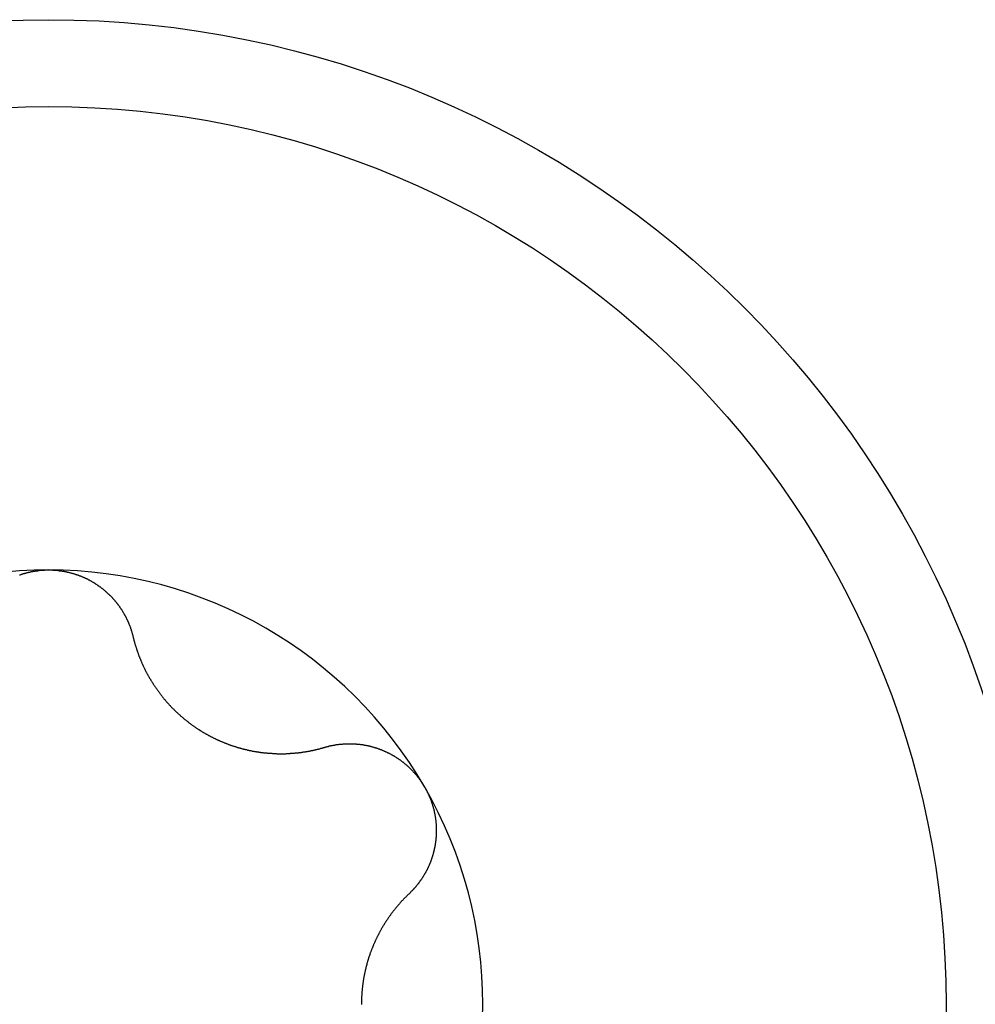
# Model space of a CAD drawing. Extents: x 1107 to 4046, y 937 to 3355.
# Tile 740 of 861: x 2281.83 to 2286.78, y 3319.32 to 3324.42. Entities that reach past the tile are written whole.
import ezdxf

# ---------------------------------------------------------------- set-up
doc = ezdxf.new("R2010")
doc.units = 0
doc.layers.add('KF_VIDA_L___C_BOTTOM', color=7, linetype='CONTINUOUS')

# ---------------------------------------------------------------- blocks, each defined once
blk = doc.blocks.new('KF_VIDA_L___C_BOTTOM')
at = {"layer": 'KF_VIDA_L___C_BOTTOM'}
for points in [[(94.8488, 446.524, 0), (94.8512, 446.525, 0), (94.8535, 446.525, 0), (94.8558, 446.526, 0), (94.8582, 446.527, 0), (94.8605, 446.528, 0), (94.8629, 446.528, 0), (94.8652, 446.529, 0), (94.8676, 446.53, 0), (94.8699, 446.531, 0), (94.8723, 446.531, 0), (94.8747, 446.532, 0), (94.877, 446.533, 0), (94.8794, 446.533, 0), (94.8818, 446.534, 0), (94.8842, 446.535, 0), (94.8865, 446.535, 0), (94.8889, 446.536, 0), (94.8913, 446.537, 0), (94.8937, 446.537, 0), (94.8961, 446.538, 0), (94.8985, 446.538, 0), (94.9009, 446.539, 0), (94.9033, 446.539, 0), (94.9057, 446.54, 0), (94.9081, 446.54, 0), (94.9105, 446.541, 0), (94.9129, 446.541, 0), (94.9153, 446.542, 0), (94.9178, 446.542, 0), (94.9202, 446.543, 0), (94.9226, 446.543, 0), (94.925, 446.544, 0), (94.9274, 446.544, 0), (94.9298, 446.544, 0), (94.9323, 446.545, 0), (94.9347, 446.545, 0), (94.9371, 446.545, 0), (94.9395, 446.546, 0), (94.942, 446.546, 0), (94.9444, 446.546, 0), (94.9468, 446.547, 0), (94.9492, 446.547, 0), (94.9517, 446.547, 0), (94.9541, 446.548, 0), (94.9565, 446.548, 0), (94.9589, 446.548, 0), (94.9614, 446.548, 0), (94.9638, 446.548, 0), (94.9662, 446.549, 0), (94.9686, 446.549, 0), (94.971, 446.549, 0), (94.9735, 446.549, 0), (94.9759, 446.549, 0), (94.9783, 446.549, 0), (94.9807, 446.55, 0), (94.9831, 446.55, 0), (94.9855, 446.55, 0), (94.988, 446.55, 0), (94.9904, 446.55, 0), (94.9928, 446.55, 0), (94.9952, 446.55, 0), (94.9976, 446.55, 0), (95, 446.55, 0)], [(95, 446.55, 0), (95.0024, 446.55, 0), (95.0048, 446.55, 0), (95.0072, 446.55, 0), (95.0096, 446.55, 0), (95.012, 446.55, 0), (95.0145, 446.55, 0), (95.0169, 446.55, 0), (95.0193, 446.55, 0), (95.0217, 446.549, 0), (95.0241, 446.549, 0), (95.0265, 446.549, 0), (95.029, 446.549, 0), (95.0314, 446.549, 0), (95.0338, 446.549, 0), (95.0362, 446.548, 0), (95.0386, 446.548, 0), (95.0411, 446.548, 0), (95.0435, 446.548, 0), (95.0459, 446.548, 0), (95.0483, 446.547, 0), (95.0508, 446.547, 0), (95.0532, 446.547, 0), (95.0556, 446.546, 0), (95.058, 446.546, 0), (95.0605, 446.546, 0), (95.0629, 446.545, 0), (95.0653, 446.545, 0), (95.0677, 446.545, 0), (95.0702, 446.544, 0), (95.0726, 446.544, 0), (95.075, 446.544, 0), (95.0774, 446.543, 0), (95.0798, 446.543, 0), (95.0822, 446.542, 0), (95.0847, 446.542, 0), (95.0871, 446.541, 0), (95.0895, 446.541, 0), (95.0919, 446.54, 0), (95.0943, 446.54, 0), (95.0967, 446.539, 0), (95.0991, 446.539, 0), (95.1015, 446.538, 0), (95.1039, 446.538, 0), (95.1063, 446.537, 0), (95.1087, 446.537, 0), (95.1111, 446.536, 0), (95.1135, 446.535, 0), (95.1158, 446.535, 0), (95.1182, 446.534, 0), (95.1206, 446.533, 0), (95.123, 446.533, 0), (95.1253, 446.532, 0), (95.1277, 446.531, 0), (95.1301, 446.531, 0), (95.1324, 446.53, 0), (95.1348, 446.529, 0), (95.1371, 446.528, 0), (95.1395, 446.528, 0), (95.1418, 446.527, 0), (95.1442, 446.526, 0), (95.1465, 446.525, 0), (95.1488, 446.525, 0), (95.1512, 446.524, 0), (95.1535, 446.523, 0), (95.1558, 446.522, 0), (95.1581, 446.521, 0), (95.1604, 446.52, 0), (95.1627, 446.519, 0), (95.165, 446.519, 0), (95.1673, 446.518, 0), (95.1696, 446.517, 0), (95.1719, 446.516, 0), (95.1742, 446.515, 0), (95.1764, 446.514, 0), (95.1787, 446.513, 0), (95.1809, 446.512, 0), (95.1832, 446.511, 0), (95.1854, 446.51, 0), (95.1877, 446.509, 0), (95.1899, 446.508, 0), (95.1921, 446.507, 0), (95.1944, 446.506, 0), (95.1966, 446.505, 0), (95.1988, 446.504, 0), (95.201, 446.503, 0), (95.2032, 446.502, 0), (95.2053, 446.5, 0), (95.2075, 446.499, 0), (95.2097, 446.498, 0), (95.2118, 446.497, 0), (95.214, 446.496, 0), (95.2161, 446.495, 0), (95.2183, 446.493, 0), (95.2204, 446.492, 0), (95.2225, 446.491, 0), (95.2247, 446.49, 0), (95.2268, 446.489, 0), (95.2289, 446.487, 0), (95.231, 446.486, 0), (95.233, 446.485, 0), (95.2351, 446.484, 0), (95.2372, 446.482, 0), (95.2392, 446.481, 0), (95.2413, 446.48, 0), (95.2433, 446.478, 0), (95.2454, 446.477, 0), (95.2474, 446.476, 0), (95.2494, 446.474, 0), (95.2514, 446.473, 0), (95.2534, 446.472, 0), (95.2554, 446.47, 0), (95.2574, 446.469, 0), (95.2594, 446.468, 0), (95.2613, 446.466, 0), (95.2633, 446.465, 0), (95.2652, 446.463, 0), (95.2672, 446.462, 0), (95.2691, 446.46, 0), (95.271, 446.459, 0), (95.273, 446.458, 0), (95.2749, 446.456, 0), (95.2767, 446.455, 0), (95.2786, 446.453, 0), (95.2805, 446.452, 0), (95.2824, 446.45, 0), (95.2842, 446.449, 0), (95.2861, 446.447, 0), (95.2879, 446.446, 0), (95.2897, 446.444, 0), (95.2916, 446.443, 0), (95.2934, 446.441, 0), (95.2952, 446.439, 0), (95.297, 446.438, 0), (95.2987, 446.436, 0), (95.3005, 446.435, 0), (95.3023, 446.433, 0), (95.304, 446.432, 0), (95.3057, 446.43, 0), (95.3075, 446.428, 0), (95.3092, 446.427, 0), (95.3109, 446.425, 0), (95.3126, 446.424, 0), (95.3143, 446.422, 0), (95.3159, 446.42, 0), (95.3176, 446.419, 0), (95.3193, 446.417, 0), (95.3209, 446.415, 0), (95.3225, 446.414, 0), (95.3242, 446.412, 0), (95.3258, 446.41, 0), (95.3274, 446.409, 0), (95.329, 446.407, 0), (95.3305, 446.405, 0), (95.3321, 446.404, 0), (95.3336, 446.402, 0), (95.3352, 446.4, 0), (95.3367, 446.398, 0), (95.3382, 446.397, 0), (95.3397, 446.395, 0), (95.3412, 446.393, 0), (95.3427, 446.392, 0), (95.3442, 446.39, 0), (95.3457, 446.388, 0), (95.3471, 446.386, 0), (95.3486, 446.385, 0), (95.35, 446.383, 0), (95.3514, 446.381, 0), (95.3528, 446.379, 0), (95.3542, 446.378, 0), (95.3556, 446.376, 0), (95.3569, 446.374, 0), (95.3583, 446.372, 0), (95.3596, 446.37, 0), (95.361, 446.369, 0), (95.3623, 446.367, 0), (95.3636, 446.365, 0), (95.365, 446.363, 0), (95.3663, 446.361, 0), (95.3676, 446.36, 0), (95.3689, 446.358, 0), (95.3701, 446.356, 0), (95.3714, 446.354, 0), (95.3727, 446.352, 0), (95.3739, 446.35, 0), (95.3752, 446.348, 0), (95.3764, 446.347, 0), (95.3776, 446.345, 0), (95.3789, 446.343, 0), (95.3801, 446.341, 0), (95.3813, 446.339, 0), (95.3825, 446.337, 0), (95.3836, 446.335, 0), (95.3848, 446.333, 0), (95.386, 446.331, 0), (95.3871, 446.329, 0), (95.3883, 446.327, 0), (95.3894, 446.325, 0), (95.3905, 446.323, 0), (95.3916, 446.321, 0), (95.3927, 446.319, 0), (95.3938, 446.318, 0), (95.3949, 446.316, 0), (95.396, 446.314, 0), (95.3971, 446.312, 0), (95.3981, 446.31, 0), (95.3992, 446.308, 0), (95.4002, 446.306, 0), (95.4013, 446.303, 0), (95.4023, 446.301, 0), (95.4033, 446.299, 0), (95.4043, 446.297, 0), (95.4053, 446.295, 0), (95.4062, 446.293, 0), (95.4072, 446.291, 0), (95.4082, 446.289, 0), (95.4091, 446.287, 0), (95.4101, 446.285, 0), (95.411, 446.283, 0), (95.4119, 446.281, 0), (95.4128, 446.279, 0), (95.4137, 446.277, 0), (95.4146, 446.275, 0), (95.4155, 446.273, 0), (95.4163, 446.271, 0), (95.4172, 446.268, 0), (95.4181, 446.266, 0), (95.4189, 446.264, 0), (95.4197, 446.262, 0), (95.4205, 446.26, 0), (95.4213, 446.258, 0), (95.4221, 446.256, 0), (95.4229, 446.254, 0), (95.4237, 446.251, 0), (95.4244, 446.249, 0), (95.4252, 446.247, 0), (95.4259, 446.245, 0), (95.4267, 446.243, 0), (95.4274, 446.241, 0), (95.4281, 446.239, 0), (95.4288, 446.236, 0), (95.4295, 446.234, 0), (95.4301, 446.232, 0), (95.4308, 446.23, 0), (95.4314, 446.228, 0), (95.4321, 446.226, 0), (95.4327, 446.223, 0), (95.4333, 446.221, 0), (95.4339, 446.219, 0), (95.4345, 446.217, 0), (95.4351, 446.215, 0), (95.4357, 446.213, 0), (95.4362, 446.21, 0), (95.4368, 446.208, 0), (95.4373, 446.206, 0), (95.4379, 446.204, 0)], [(95.4379, 446.204, 0), (95.4385, 446.201, 0), (95.4391, 446.198, 0), (95.4398, 446.196, 0), (95.4405, 446.193, 0), (95.4411, 446.19, 0), (95.4418, 446.188, 0), (95.4425, 446.185, 0), (95.4432, 446.183, 0), (95.4439, 446.18, 0), (95.4447, 446.177, 0), (95.4454, 446.175, 0), (95.4461, 446.172, 0), (95.4469, 446.169, 0), (95.4477, 446.167, 0), (95.4484, 446.164, 0), (95.4492, 446.161, 0), (95.45, 446.159, 0), (95.4508, 446.156, 0), (95.4516, 446.154, 0), (95.4524, 446.151, 0), (95.4532, 446.148, 0), (95.4541, 446.146, 0), (95.4549, 446.143, 0), (95.4557, 446.14, 0), (95.4566, 446.138, 0), (95.4575, 446.135, 0), (95.4583, 446.133, 0), (95.4592, 446.13, 0), (95.4601, 446.128, 0), (95.461, 446.125, 0), (95.4619, 446.122, 0), (95.4628, 446.12, 0), (95.4638, 446.117, 0), (95.4647, 446.115, 0), (95.4656, 446.112, 0), (95.4666, 446.11, 0), (95.4675, 446.107, 0), (95.4685, 446.104, 0), (95.4695, 446.102, 0), (95.4705, 446.099, 0), (95.4714, 446.097, 0), (95.4724, 446.094, 0), (95.4735, 446.092, 0), (95.4745, 446.089, 0), (95.4755, 446.087, 0), (95.4765, 446.084, 0), (95.4776, 446.082, 0), (95.4786, 446.079, 0), (95.4797, 446.077, 0), (95.4807, 446.074, 0), (95.4818, 446.072, 0), (95.4829, 446.069, 0), (95.4839, 446.067, 0), (95.485, 446.064, 0), (95.4861, 446.062, 0), (95.4872, 446.06, 0), (95.4884, 446.057, 0), (95.4895, 446.055, 0), (95.4906, 446.052, 0), (95.4917, 446.05, 0), (95.4929, 446.047, 0), (95.494, 446.045, 0), (95.4952, 446.043, 0), (95.4964, 446.04, 0), (95.4975, 446.038, 0), (95.4987, 446.035, 0), (95.4999, 446.033, 0), (95.5011, 446.031, 0), (95.5023, 446.028, 0), (95.5035, 446.026, 0), (95.5048, 446.023, 0), (95.506, 446.021, 0), (95.5073, 446.019, 0), (95.5086, 446.016, 0), (95.5098, 446.014, 0), (95.5111, 446.011, 0), (95.5124, 446.009, 0), (95.5138, 446.007, 0), (95.5151, 446.004, 0), (95.5164, 446.002, 0), (95.5178, 445.999, 0), (95.5192, 445.997, 0), (95.5205, 445.995, 0), (95.5219, 445.992, 0), (95.5233, 445.99, 0), (95.5247, 445.987, 0), (95.5262, 445.985, 0), (95.5276, 445.983, 0), (95.529, 445.98, 0), (95.5305, 445.978, 0), (95.532, 445.975, 0), (95.5334, 445.973, 0), (95.5349, 445.971, 0), (95.5364, 445.968, 0), (95.5379, 445.966, 0), (95.5395, 445.963, 0), (95.541, 445.961, 0), (95.5426, 445.959, 0), (95.5441, 445.956, 0), (95.5457, 445.954, 0), (95.5473, 445.951, 0), (95.5488, 445.949, 0), (95.5504, 445.947, 0), (95.5521, 445.944, 0), (95.5537, 445.942, 0), (95.5553, 445.939, 0), (95.557, 445.937, 0), (95.5586, 445.935, 0), (95.5603, 445.932, 0), (95.562, 445.93, 0), (95.5637, 445.928, 0), (95.5654, 445.925, 0), (95.5671, 445.923, 0), (95.5688, 445.92, 0), (95.5705, 445.918, 0), (95.5723, 445.916, 0), (95.574, 445.913, 0), (95.5758, 445.911, 0), (95.5775, 445.909, 0), (95.5793, 445.906, 0), (95.5811, 445.904, 0), (95.5829, 445.902, 0), (95.5847, 445.899, 0), (95.5866, 445.897, 0), (95.5884, 445.895, 0), (95.5903, 445.892, 0), (95.5921, 445.89, 0), (95.594, 445.888, 0), (95.5959, 445.885, 0), (95.5978, 445.883, 0), (95.5997, 445.881, 0), (95.6016, 445.879, 0), (95.6035, 445.876, 0), (95.6054, 445.874, 0), (95.6074, 445.872, 0), (95.6093, 445.869, 0), (95.6113, 445.867, 0), (95.6132, 445.865, 0), (95.6152, 445.863, 0), (95.6172, 445.86, 0), (95.6192, 445.858, 0), (95.6212, 445.856, 0), (95.6232, 445.854, 0), (95.6253, 445.852, 0), (95.6273, 445.849, 0), (95.6294, 445.847, 0), (95.6314, 445.845, 0), (95.6335, 445.843, 0), (95.6356, 445.841, 0), (95.6377, 445.838, 0), (95.6398, 445.836, 0), (95.6419, 445.834, 0), (95.644, 445.832, 0), (95.6461, 445.83, 0), (95.6483, 445.828, 0), (95.6504, 445.826, 0), (95.6526, 445.824, 0), (95.6547, 445.821, 0), (95.6569, 445.819, 0), (95.6591, 445.817, 0), (95.6613, 445.815, 0), (95.6635, 445.813, 0), (95.6657, 445.811, 0), (95.6679, 445.809, 0), (95.6701, 445.807, 0), (95.6724, 445.805, 0), (95.6746, 445.803, 0), (95.6768, 445.801, 0), (95.6791, 445.799, 0), (95.6814, 445.797, 0), (95.6836, 445.795, 0), (95.6859, 445.793, 0), (95.6882, 445.791, 0), (95.6905, 445.789, 0), (95.6928, 445.787, 0), (95.6951, 445.785, 0), (95.6974, 445.783, 0), (95.6997, 445.781, 0), (95.702, 445.779, 0), (95.7044, 445.777, 0), (95.7067, 445.775, 0), (95.709, 445.773, 0), (95.7114, 445.771, 0), (95.7137, 445.77, 0), (95.7161, 445.768, 0), (95.7185, 445.766, 0), (95.7208, 445.764, 0), (95.7232, 445.762, 0), (95.7256, 445.76, 0), (95.728, 445.758, 0), (95.7304, 445.757, 0), (95.7328, 445.755, 0), (95.7352, 445.753, 0), (95.7376, 445.751, 0), (95.74, 445.749, 0), (95.7424, 445.748, 0), (95.7448, 445.746, 0), (95.7473, 445.744, 0), (95.7497, 445.743, 0), (95.7521, 445.741, 0), (95.7546, 445.739, 0), (95.757, 445.737, 0), (95.7595, 445.736, 0), (95.7619, 445.734, 0), (95.7644, 445.732, 0), (95.7668, 445.731, 0), (95.7693, 445.729, 0), (95.7718, 445.727, 0), (95.7742, 445.726, 0), (95.7767, 445.724, 0), (95.7792, 445.723, 0), (95.7817, 445.721, 0), (95.7841, 445.719, 0), (95.7866, 445.718, 0), (95.7891, 445.716, 0), (95.7916, 445.715, 0), (95.7941, 445.713, 0), (95.7966, 445.712, 0), (95.7991, 445.71, 0), (95.8016, 445.709, 0), (95.8041, 445.707, 0), (95.8066, 445.706, 0), (95.8091, 445.704, 0), (95.8116, 445.703, 0), (95.8141, 445.701, 0), (95.8166, 445.7, 0), (95.8192, 445.699, 0), (95.8217, 445.697, 0), (95.8243, 445.696, 0), (95.8268, 445.694, 0), (95.8294, 445.693, 0), (95.832, 445.692, 0), (95.8346, 445.69, 0), (95.8372, 445.689, 0), (95.8398, 445.687, 0), (95.8424, 445.686, 0), (95.845, 445.685, 0), (95.8477, 445.683, 0), (95.8503, 445.682, 0), (95.8529, 445.681, 0), (95.8556, 445.679, 0), (95.8583, 445.678, 0), (95.8609, 445.677, 0), (95.8636, 445.676, 0), (95.8663, 445.674, 0), (95.869, 445.673, 0), (95.8717, 445.672, 0), (95.8744, 445.671, 0), (95.8771, 445.669, 0), (95.8798, 445.668, 0), (95.8826, 445.667, 0), (95.8853, 445.666, 0), (95.888, 445.664, 0), (95.8908, 445.663, 0), (95.8935, 445.662, 0), (95.8963, 445.661, 0), (95.8991, 445.66, 0), (95.9018, 445.659, 0), (95.9046, 445.657, 0), (95.9074, 445.656, 0), (95.9102, 445.655, 0), (95.913, 445.654, 0), (95.9158, 445.653, 0), (95.9186, 445.652, 0), (95.9214, 445.651, 0), (95.9242, 445.65, 0), (95.9271, 445.649, 0), (95.9299, 445.647, 0), (95.9327, 445.646, 0), (95.9356, 445.645, 0), (95.9384, 445.644, 0), (95.9412, 445.643, 0), (95.9441, 445.642, 0), (95.9469, 445.641, 0), (95.9498, 445.64, 0), (95.9527, 445.639, 0), (95.9555, 445.638, 0), (95.9584, 445.637, 0), (95.9613, 445.637, 0), (95.9642, 445.636, 0), (95.967, 445.635, 0), (95.9699, 445.634, 0), (95.9728, 445.633, 0), (95.9757, 445.632, 0), (95.9786, 445.631, 0), (95.9815, 445.63, 0), (95.9844, 445.629, 0), (95.9873, 445.629, 0), (95.9902, 445.628, 0), (95.9931, 445.627, 0), (95.996, 445.626, 0), (95.9989, 445.625, 0), (96.0018, 445.625, 0), (96.0048, 445.624, 0), (96.0077, 445.623, 0), (96.0106, 445.622, 0), (96.0135, 445.621, 0), (96.0164, 445.621, 0), (96.0194, 445.62, 0), (96.0223, 445.619, 0), (96.0252, 445.619, 0), (96.0282, 445.618, 0), (96.0311, 445.617, 0), (96.034, 445.617, 0), (96.0369, 445.616, 0), (96.0399, 445.615, 0), (96.0428, 445.615, 0), (96.0457, 445.614, 0), (96.0487, 445.614, 0), (96.0516, 445.613, 0), (96.0546, 445.612, 0), (96.0575, 445.612, 0), (96.0604, 445.611, 0), (96.0634, 445.611, 0), (96.0663, 445.61, 0), (96.0692, 445.61, 0), (96.0722, 445.609, 0), (96.0751, 445.609, 0), (96.078, 445.608, 0), (96.081, 445.608, 0), (96.0839, 445.607, 0), (96.0868, 445.607, 0), (96.0897, 445.606, 0), (96.0927, 445.606, 0), (96.0956, 445.606, 0), (96.0985, 445.605, 0), (96.1014, 445.605, 0), (96.1044, 445.604, 0), (96.1073, 445.604, 0), (96.1102, 445.604, 0), (96.1131, 445.603, 0), (96.116, 445.603, 0), (96.1189, 445.603, 0), (96.1218, 445.602, 0), (96.1247, 445.602, 0), (96.1276, 445.602, 0), (96.1305, 445.602, 0), (96.1334, 445.601, 0), (96.1363, 445.601, 0), (96.1392, 445.601, 0), (96.1421, 445.601, 0), (96.145, 445.6, 0), (96.1479, 445.6, 0), (96.1507, 445.6, 0), (96.1536, 445.6, 0), (96.1565, 445.6, 0), (96.1594, 445.599, 0), (96.1622, 445.599, 0), (96.1651, 445.599, 0), (96.1679, 445.599, 0), (96.1708, 445.599, 0), (96.1736, 445.599, 0), (96.1765, 445.599, 0), (96.1793, 445.599, 0), (96.1821, 445.598, 0), (96.1849, 445.598, 0), (96.1878, 445.598, 0), (96.1906, 445.598, 0), (96.1934, 445.598, 0), (96.1962, 445.598, 0), (96.199, 445.598, 0), (96.2018, 445.598, 0), (96.2046, 445.598, 0), (96.2073, 445.598, 0), (96.2101, 445.598, 0), (96.2129, 445.598, 0), (96.2156, 445.598, 0), (96.2184, 445.598, 0), (96.2212, 445.598, 0), (96.2239, 445.598, 0), (96.2266, 445.598, 0), (96.2294, 445.598, 0), (96.2321, 445.599, 0), (96.2348, 445.599, 0), (96.2375, 445.599, 0), (96.2402, 445.599, 0), (96.2429, 445.599, 0), (96.2456, 445.599, 0), (96.2483, 445.599, 0), (96.2509, 445.599, 0), (96.2536, 445.6, 0), (96.2562, 445.6, 0), (96.2589, 445.6, 0), (96.2616, 445.6, 0), (96.2642, 445.6, 0), (96.2669, 445.601, 0), (96.2696, 445.601, 0), (96.2722, 445.601, 0), (96.2749, 445.601, 0), (96.2776, 445.602, 0), (96.2802, 445.602, 0), (96.2829, 445.602, 0), (96.2856, 445.602, 0), (96.2883, 445.603, 0), (96.2909, 445.603, 0), (96.2936, 445.603, 0), (96.2963, 445.603, 0), (96.299, 445.604, 0), (96.3016, 445.604, 0), (96.3043, 445.604, 0), (96.307, 445.605, 0), (96.3097, 445.605, 0), (96.3124, 445.606, 0), (96.3151, 445.606, 0), (96.3177, 445.606, 0), (96.3204, 445.607, 0), (96.3231, 445.607, 0), (96.3258, 445.608, 0), (96.3285, 445.608, 0), (96.3312, 445.608, 0), (96.3338, 445.609, 0), (96.3365, 445.609, 0), (96.3392, 445.61, 0), (96.3419, 445.61, 0), (96.3446, 445.611, 0), (96.3473, 445.611, 0), (96.3499, 445.612, 0), (96.3526, 445.612, 0), (96.3553, 445.613, 0), (96.358, 445.613, 0), (96.3607, 445.614, 0), (96.3633, 445.614, 0), (96.366, 445.615, 0), (96.3687, 445.615, 0), (96.3714, 445.616, 0), (96.3741, 445.617, 0), (96.3767, 445.617, 0), (96.3794, 445.618, 0), (96.3821, 445.618, 0), (96.3847, 445.619, 0), (96.3874, 445.62, 0), (96.3901, 445.62, 0), (96.3927, 445.621, 0), (96.3954, 445.622, 0), (96.3981, 445.622, 0), (96.4007, 445.623, 0), (96.4034, 445.624, 0), (96.406, 445.624, 0), (96.4087, 445.625, 0), (96.4113, 445.626, 0), (96.414, 445.627, 0), (96.4166, 445.627, 0), (96.4193, 445.628, 0), (96.4219, 445.629, 0), (96.4246, 445.63, 0), (96.4272, 445.63, 0), (96.4298, 445.631, 0)], [(96.4298, 445.631, 0), (96.432, 445.632, 0), (96.4342, 445.632, 0), (96.4363, 445.633, 0), (96.4385, 445.634, 0), (96.4407, 445.634, 0), (96.4429, 445.635, 0), (96.4451, 445.635, 0), (96.4472, 445.636, 0), (96.4494, 445.636, 0), (96.4516, 445.637, 0), (96.4538, 445.638, 0), (96.456, 445.638, 0), (96.4582, 445.639, 0), (96.4604, 445.639, 0), (96.4627, 445.64, 0), (96.4649, 445.64, 0), (96.4671, 445.641, 0), (96.4693, 445.641, 0), (96.4715, 445.641, 0), (96.4737, 445.642, 0), (96.476, 445.642, 0), (96.4782, 445.643, 0), (96.4804, 445.643, 0), (96.4827, 445.643, 0), (96.4849, 445.644, 0), (96.4871, 445.644, 0), (96.4894, 445.645, 0), (96.4916, 445.645, 0), (96.4939, 445.645, 0), (96.4961, 445.646, 0), (96.4983, 445.646, 0), (96.5006, 445.646, 0), (96.5028, 445.646, 0), (96.5051, 445.647, 0), (96.5073, 445.647, 0), (96.5096, 445.647, 0), (96.5119, 445.647, 0), (96.5141, 445.648, 0), (96.5164, 445.648, 0), (96.5186, 445.648, 0), (96.5209, 445.648, 0), (96.5231, 445.648, 0), (96.5254, 445.649, 0), (96.5277, 445.649, 0), (96.5299, 445.649, 0), (96.5322, 445.649, 0), (96.5344, 445.649, 0), (96.5367, 445.649, 0), (96.539, 445.649, 0), (96.5412, 445.65, 0), (96.5435, 445.65, 0), (96.5458, 445.65, 0), (96.548, 445.65, 0), (96.5503, 445.65, 0), (96.5525, 445.65, 0), (96.5548, 445.65, 0), (96.5571, 445.65, 0), (96.5593, 445.65, 0), (96.5616, 445.65, 0), (96.5639, 445.65, 0), (96.5661, 445.65, 0), (96.5684, 445.65, 0), (96.5706, 445.65, 0), (96.5729, 445.65, 0), (96.5751, 445.65, 0), (96.5774, 445.65, 0), (96.5797, 445.649, 0), (96.5819, 445.649, 0), (96.5842, 445.649, 0), (96.5864, 445.649, 0), (96.5887, 445.649, 0), (96.5909, 445.649, 0), (96.5931, 445.649, 0), (96.5954, 445.648, 0), (96.5976, 445.648, 0), (96.5999, 445.648, 0), (96.6021, 445.648, 0), (96.6043, 445.648, 0), (96.6066, 445.647, 0), (96.6088, 445.647, 0), (96.611, 445.647, 0), (96.6133, 445.647, 0), (96.6155, 445.646, 0), (96.6177, 445.646, 0), (96.6199, 445.646, 0), (96.6221, 445.646, 0), (96.6244, 445.645, 0), (96.6266, 445.645, 0), (96.6288, 445.645, 0), (96.631, 445.644, 0), (96.6333, 445.644, 0), (96.6355, 445.643, 0), (96.6377, 445.643, 0), (96.64, 445.643, 0), (96.6422, 445.642, 0), (96.6445, 445.642, 0), (96.6467, 445.641, 0), (96.649, 445.641, 0), (96.6512, 445.64, 0), (96.6535, 445.64, 0), (96.6557, 445.639, 0), (96.6579, 445.639, 0), (96.6602, 445.638, 0), (96.6625, 445.638, 0), (96.6647, 445.637, 0), (96.667, 445.637, 0), (96.6692, 445.636, 0), (96.6715, 445.636, 0), (96.6737, 445.635, 0), (96.676, 445.634, 0), (96.6782, 445.634, 0), (96.6805, 445.633, 0), (96.6827, 445.632, 0), (96.685, 445.632, 0), (96.6872, 445.631, 0), (96.6895, 445.63, 0), (96.6917, 445.63, 0), (96.694, 445.629, 0), (96.6962, 445.628, 0), (96.6985, 445.628, 0), (96.7007, 445.627, 0), (96.703, 445.626, 0), (96.7052, 445.625, 0), (96.7075, 445.625, 0), (96.7097, 445.624, 0), (96.712, 445.623, 0), (96.7142, 445.622, 0), (96.7164, 445.621, 0), (96.7187, 445.62, 0), (96.7209, 445.62, 0), (96.7231, 445.619, 0), (96.7254, 445.618, 0), (96.7276, 445.617, 0), (96.7298, 445.616, 0), (96.732, 445.615, 0), (96.7342, 445.614, 0), (96.7365, 445.613, 0), (96.7387, 445.612, 0), (96.7409, 445.611, 0), (96.7431, 445.61, 0), (96.7453, 445.609, 0), (96.7475, 445.608, 0), (96.7497, 445.607, 0), (96.7519, 445.606, 0), (96.754, 445.605, 0), (96.7562, 445.604, 0), (96.7584, 445.603, 0), (96.7606, 445.602, 0), (96.7627, 445.601, 0), (96.7649, 445.6, 0), (96.7671, 445.599, 0), (96.7692, 445.598, 0), (96.7714, 445.597, 0), (96.7735, 445.595, 0), (96.7757, 445.594, 0), (96.7778, 445.593, 0), (96.7799, 445.592, 0), (96.782, 445.591, 0), (96.7842, 445.589, 0), (96.7863, 445.588, 0), (96.7884, 445.587, 0), (96.7905, 445.586, 0), (96.7926, 445.585, 0), (96.7947, 445.583, 0), (96.7967, 445.582, 0), (96.7988, 445.581, 0), (96.8009, 445.579, 0), (96.8029, 445.578, 0), (96.805, 445.577, 0), (96.8071, 445.575, 0), (96.8091, 445.574, 0), (96.8111, 445.573, 0), (96.8132, 445.571, 0), (96.8152, 445.57, 0), (96.8172, 445.568, 0), (96.8192, 445.567, 0), (96.8212, 445.566, 0), (96.8232, 445.564, 0), (96.8252, 445.563, 0), (96.8271, 445.561, 0), (96.8291, 445.56, 0), (96.8311, 445.558, 0), (96.833, 445.557, 0), (96.835, 445.555, 0), (96.8369, 445.554, 0), (96.8388, 445.552, 0), (96.8408, 445.551, 0), (96.8427, 445.549, 0), (96.8446, 445.548, 0), (96.8465, 445.546, 0), (96.8484, 445.544, 0), (96.8502, 445.543, 0), (96.8521, 445.541, 0), (96.854, 445.54, 0), (96.8558, 445.538, 0), (96.8577, 445.536, 0), (96.8595, 445.535, 0), (96.8613, 445.533, 0), (96.8631, 445.531, 0), (96.8649, 445.53, 0), (96.8667, 445.528, 0), (96.8685, 445.526, 0), (96.8703, 445.525, 0), (96.8721, 445.523, 0), (96.8739, 445.521, 0), (96.8756, 445.519, 0), (96.8774, 445.518, 0), (96.8791, 445.516, 0), (96.8808, 445.514, 0), (96.8825, 445.512, 0), (96.8842, 445.511, 0), (96.8859, 445.509, 0), (96.8876, 445.507, 0), (96.8893, 445.505, 0), (96.891, 445.503, 0), (96.8926, 445.502, 0), (96.8943, 445.5, 0), (96.8959, 445.498, 0), (96.8975, 445.496, 0), (96.8991, 445.494, 0), (96.9007, 445.492, 0), (96.9023, 445.49, 0), (96.9039, 445.489, 0), (96.9055, 445.487, 0), (96.907, 445.485, 0), (96.9086, 445.483, 0), (96.9101, 445.481, 0), (96.9117, 445.479, 0), (96.9132, 445.477, 0), (96.9147, 445.475, 0), (96.9162, 445.473, 0), (96.9177, 445.471, 0), (96.9191, 445.469, 0), (96.9206, 445.467, 0), (96.9221, 445.466, 0), (96.9235, 445.464, 0), (96.9249, 445.462, 0), (96.9263, 445.46, 0), (96.9277, 445.458, 0), (96.9291, 445.456, 0), (96.9305, 445.454, 0), (96.9319, 445.452, 0), (96.9332, 445.45, 0), (96.9346, 445.448, 0), (96.9359, 445.446, 0), (96.9372, 445.444, 0), (96.9385, 445.441, 0), (96.9398, 445.439, 0), (96.9411, 445.437, 0), (96.9424, 445.435, 0), (96.9437, 445.433, 0), (96.9449, 445.431, 0), (96.9461, 445.429, 0), (96.9473, 445.427, 0), (96.9486, 445.425, 0)], [(96.9486, 445.425, 0), (96.9498, 445.423, 0), (96.9509, 445.421, 0), (96.9521, 445.419, 0), (96.9533, 445.417, 0), (96.9544, 445.414, 0), (96.9556, 445.412, 0), (96.9567, 445.41, 0), (96.9578, 445.408, 0), (96.9589, 445.406, 0), (96.96, 445.404, 0), (96.9611, 445.402, 0), (96.9622, 445.399, 0), (96.9633, 445.397, 0), (96.9643, 445.395, 0), (96.9654, 445.393, 0), (96.9664, 445.391, 0), (96.9674, 445.388, 0), (96.9684, 445.386, 0), (96.9694, 445.384, 0), (96.9704, 445.382, 0), (96.9714, 445.38, 0), (96.9723, 445.377, 0), (96.9733, 445.375, 0), (96.9742, 445.373, 0), (96.9752, 445.371, 0), (96.9761, 445.368, 0), (96.977, 445.366, 0), (96.9779, 445.364, 0), (96.9787, 445.361, 0), (96.9796, 445.359, 0), (96.9805, 445.357, 0), (96.9813, 445.355, 0), (96.9822, 445.352, 0), (96.983, 445.35, 0), (96.9838, 445.348, 0), (96.9846, 445.345, 0), (96.9854, 445.343, 0), (96.9861, 445.341, 0), (96.9869, 445.338, 0), (96.9877, 445.336, 0), (96.9884, 445.334, 0), (96.9891, 445.331, 0), (96.9898, 445.329, 0), (96.9905, 445.326, 0), (96.9912, 445.324, 0), (96.9919, 445.322, 0), (96.9925, 445.319, 0), (96.9932, 445.317, 0), (96.9938, 445.315, 0), (96.9945, 445.312, 0), (96.9951, 445.31, 0), (96.9957, 445.307, 0), (96.9963, 445.305, 0), (96.9968, 445.303, 0), (96.9974, 445.3, 0), (96.9979, 445.298, 0), (96.9985, 445.295, 0), (96.999, 445.293, 0), (96.9995, 445.291, 0), (97, 445.288, 0), (97.0005, 445.286, 0), (97.0009, 445.283, 0), (97.0014, 445.281, 0), (97.0018, 445.279, 0), (97.0023, 445.276, 0), (97.0027, 445.274, 0), (97.0031, 445.271, 0), (97.0035, 445.269, 0), (97.0039, 445.266, 0), (97.0042, 445.264, 0), (97.0046, 445.261, 0), (97.0049, 445.259, 0), (97.0052, 445.257, 0), (97.0055, 445.254, 0), (97.0058, 445.252, 0), (97.0061, 445.249, 0), (97.0064, 445.247, 0), (97.0066, 445.244, 0), (97.0069, 445.242, 0), (97.0071, 445.24, 0), (97.0073, 445.237, 0), (97.0075, 445.235, 0), (97.0077, 445.232, 0), (97.0079, 445.23, 0), (97.008, 445.227, 0), (97.0082, 445.225, 0), (97.0083, 445.222, 0), (97.0084, 445.22, 0), (97.0085, 445.217, 0), (97.0086, 445.215, 0), (97.0087, 445.213, 0), (97.0087, 445.21, 0), (97.0088, 445.208, 0), (97.0088, 445.205, 0), (97.0088, 445.203, 0), (97.0088, 445.2, 0), (97.0088, 445.198, 0), (97.0088, 445.196, 0), (97.0087, 445.193, 0), (97.0087, 445.191, 0), (97.0086, 445.188, 0), (97.0086, 445.186, 0), (97.0085, 445.183, 0), (97.0084, 445.181, 0), (97.0082, 445.178, 0), (97.0081, 445.176, 0), (97.008, 445.174, 0), (97.0078, 445.171, 0), (97.0077, 445.169, 0), (97.0075, 445.166, 0), (97.0073, 445.164, 0), (97.0071, 445.162, 0), (97.0069, 445.159, 0), (97.0066, 445.157, 0), (97.0064, 445.154, 0), (97.0061, 445.152, 0), (97.0059, 445.15, 0), (97.0056, 445.147, 0), (97.0053, 445.145, 0), (97.005, 445.142, 0), (97.0047, 445.14, 0), (97.0043, 445.138, 0), (97.004, 445.135, 0), (97.0036, 445.133, 0), (97.0033, 445.131, 0), (97.0029, 445.128, 0), (97.0025, 445.126, 0), (97.0021, 445.123, 0), (97.0017, 445.121, 0), (97.0013, 445.119, 0), (97.0008, 445.116, 0), (97.0004, 445.114, 0), (96.9999, 445.112, 0), (96.9995, 445.109, 0), (96.999, 445.107, 0), (96.9985, 445.105, 0), (96.998, 445.103, 0), (96.9975, 445.1, 0), (96.997, 445.098, 0), (96.9964, 445.096, 0), (96.9959, 445.093, 0), (96.9953, 445.091, 0), (96.9948, 445.089, 0), (96.9942, 445.087, 0), (96.9936, 445.084, 0), (96.993, 445.082, 0), (96.9924, 445.08, 0), (96.9917, 445.078, 0), (96.9911, 445.075, 0), (96.9905, 445.073, 0), (96.9898, 445.071, 0), (96.9892, 445.069, 0), (96.9885, 445.066, 0), (96.9878, 445.064, 0), (96.9871, 445.062, 0), (96.9864, 445.06, 0), (96.9857, 445.058, 0), (96.985, 445.055, 0), (96.9842, 445.053, 0), (96.9835, 445.051, 0), (96.9827, 445.049, 0), (96.982, 445.047, 0), (96.9812, 445.045, 0), (96.9804, 445.043, 0), (96.9796, 445.04, 0), (96.9788, 445.038, 0), (96.978, 445.036, 0), (96.9772, 445.034, 0), (96.9763, 445.032, 0), (96.9755, 445.03, 0), (96.9746, 445.028, 0), (96.9738, 445.026, 0), (96.9729, 445.024, 0), (96.972, 445.022, 0), (96.9711, 445.02, 0), (96.9702, 445.018, 0), (96.9693, 445.016, 0), (96.9684, 445.014, 0), (96.9674, 445.011, 0), (96.9665, 445.009, 0), (96.9655, 445.007, 0), (96.9646, 445.005, 0), (96.9636, 445.003, 0), (96.9626, 445.001, 0), (96.9616, 444.999, 0), (96.9606, 444.997, 0), (96.9595, 444.995, 0), (96.9585, 444.993, 0), (96.9575, 444.991, 0), (96.9564, 444.989, 0), (96.9553, 444.987, 0), (96.9543, 444.985, 0), (96.9532, 444.983, 0), (96.9521, 444.981, 0), (96.951, 444.979, 0), (96.9499, 444.977, 0), (96.9487, 444.975, 0), (96.9476, 444.974, 0), (96.9465, 444.972, 0), (96.9453, 444.97, 0), (96.9441, 444.968, 0), (96.943, 444.966, 0), (96.9418, 444.964, 0), (96.9406, 444.962, 0), (96.9394, 444.96, 0), (96.9382, 444.958, 0), (96.9369, 444.956, 0), (96.9357, 444.954, 0), (96.9345, 444.952, 0), (96.9332, 444.95, 0), (96.9319, 444.949, 0), (96.9307, 444.947, 0), (96.9294, 444.945, 0), (96.9281, 444.943, 0), (96.9268, 444.941, 0), (96.9255, 444.939, 0), (96.9242, 444.937, 0), (96.9228, 444.936, 0), (96.9215, 444.934, 0), (96.9202, 444.932, 0), (96.9188, 444.93, 0), (96.9174, 444.928, 0), (96.9161, 444.926, 0), (96.9147, 444.925, 0), (96.9133, 444.923, 0), (96.9119, 444.921, 0), (96.9105, 444.919, 0), (96.9091, 444.918, 0), (96.9077, 444.916, 0), (96.9062, 444.914, 0), (96.9048, 444.912, 0), (96.9033, 444.911, 0), (96.9019, 444.909, 0), (96.9004, 444.907, 0), (96.8989, 444.905, 0), (96.8974, 444.904, 0), (96.8959, 444.902, 0), (96.8944, 444.9, 0), (96.8929, 444.899, 0), (96.8914, 444.897, 0), (96.8899, 444.895, 0), (96.8884, 444.894, 0), (96.8868, 444.892, 0), (96.8853, 444.89, 0), (96.8837, 444.889, 0), (96.8821, 444.887, 0), (96.8806, 444.885, 0), (96.879, 444.884, 0), (96.8774, 444.882, 0), (96.8758, 444.881, 0), (96.8742, 444.879, 0), (96.8726, 444.877, 0), (96.871, 444.876, 0), (96.8693, 444.874, 0), (96.8677, 444.873, 0)], [(96.8677, 444.873, 0), (96.8657, 444.871, 0), (96.8637, 444.869, 0), (96.8617, 444.867, 0), (96.8598, 444.865, 0), (96.8578, 444.863, 0), (96.8558, 444.861, 0), (96.8539, 444.859, 0), (96.8519, 444.857, 0), (96.85, 444.855, 0), (96.8481, 444.854, 0), (96.8461, 444.852, 0), (96.8442, 444.85, 0), (96.8423, 444.848, 0), (96.8404, 444.846, 0), (96.8385, 444.844, 0), (96.8366, 444.842, 0), (96.8347, 444.84, 0), (96.8329, 444.838, 0), (96.831, 444.836, 0), (96.8291, 444.834, 0), (96.8273, 444.832, 0), (96.8254, 444.83, 0), (96.8236, 444.828, 0), (96.8218, 444.826, 0), (96.8199, 444.824, 0), (96.8181, 444.821, 0), (96.8163, 444.819, 0), (96.8145, 444.817, 0), (96.8127, 444.815, 0), (96.811, 444.813, 0), (96.8092, 444.811, 0), (96.8074, 444.809, 0), (96.8057, 444.807, 0), (96.8039, 444.805, 0), (96.8022, 444.803, 0), (96.8004, 444.801, 0), (96.7987, 444.799, 0), (96.797, 444.797, 0), (96.7953, 444.794, 0), (96.7936, 444.792, 0), (96.7919, 444.79, 0), (96.7902, 444.788, 0), (96.7885, 444.786, 0), (96.7868, 444.784, 0), (96.7852, 444.782, 0), (96.7835, 444.779, 0), (96.7819, 444.777, 0), (96.7803, 444.775, 0), (96.7786, 444.773, 0), (96.777, 444.771, 0), (96.7754, 444.769, 0), (96.7738, 444.767, 0), (96.7722, 444.764, 0), (96.7706, 444.762, 0), (96.769, 444.76, 0), (96.7675, 444.758, 0), (96.7659, 444.756, 0), (96.7644, 444.753, 0), (96.7628, 444.751, 0), (96.7613, 444.749, 0), (96.7598, 444.747, 0), (96.7583, 444.745, 0), (96.7568, 444.742, 0), (96.7553, 444.74, 0), (96.7538, 444.738, 0), (96.7523, 444.736, 0), (96.7508, 444.734, 0), (96.7494, 444.731, 0), (96.7479, 444.729, 0), (96.7464, 444.727, 0), (96.745, 444.725, 0), (96.7435, 444.722, 0), (96.7421, 444.72, 0), (96.7406, 444.718, 0), (96.7392, 444.715, 0), (96.7378, 444.713, 0), (96.7363, 444.711, 0), (96.7349, 444.708, 0), (96.7335, 444.706, 0), (96.7321, 444.704, 0), (96.7307, 444.701, 0), (96.7293, 444.699, 0), (96.7279, 444.697, 0), (96.7265, 444.694, 0), (96.7251, 444.692, 0), (96.7237, 444.689, 0), (96.7223, 444.687, 0), (96.721, 444.684, 0), (96.7196, 444.682, 0), (96.7183, 444.679, 0), (96.7169, 444.677, 0), (96.7156, 444.675, 0), (96.7142, 444.672, 0), (96.7129, 444.67, 0), (96.7116, 444.667, 0), (96.7102, 444.664, 0), (96.7089, 444.662, 0), (96.7076, 444.659, 0), (96.7063, 444.657, 0), (96.705, 444.654, 0), (96.7037, 444.652, 0), (96.7025, 444.649, 0), (96.7012, 444.647, 0), (96.6999, 444.644, 0), (96.6987, 444.641, 0), (96.6974, 444.639, 0), (96.6962, 444.636, 0), (96.695, 444.634, 0), (96.6937, 444.631, 0), (96.6925, 444.628, 0), (96.6913, 444.626, 0), (96.6901, 444.623, 0), (96.6889, 444.62, 0), (96.6877, 444.618, 0), (96.6865, 444.615, 0), (96.6854, 444.612, 0), (96.6842, 444.61, 0), (96.683, 444.607, 0), (96.6819, 444.604, 0), (96.6808, 444.601, 0), (96.6796, 444.599, 0), (96.6785, 444.596, 0), (96.6774, 444.593, 0), (96.6763, 444.591, 0), (96.6752, 444.588, 0), (96.6741, 444.585, 0), (96.6731, 444.582, 0), (96.672, 444.579, 0), (96.671, 444.577, 0), (96.6699, 444.574, 0), (96.6689, 444.571, 0), (96.6679, 444.568, 0), (96.6668, 444.566, 0), (96.6658, 444.563, 0), (96.6648, 444.56, 0), (96.6639, 444.557, 0), (96.6629, 444.554, 0), (96.6619, 444.551, 0), (96.661, 444.549, 0), (96.66, 444.546, 0), (96.6591, 444.543, 0), (96.6582, 444.54, 0), (96.6573, 444.537, 0), (96.6564, 444.534, 0), (96.6555, 444.531, 0), (96.6546, 444.529, 0), (96.6537, 444.526, 0), (96.6529, 444.523, 0), (96.652, 444.52, 0), (96.6512, 444.517, 0), (96.6504, 444.514, 0), (96.6496, 444.511, 0), (96.6488, 444.508, 0), (96.648, 444.505, 0), (96.6472, 444.502, 0), (96.6464, 444.5, 0), (96.6457, 444.497, 0), (96.6449, 444.494, 0), (96.6442, 444.491, 0), (96.6435, 444.488, 0), (96.6428, 444.485, 0), (96.6421, 444.482, 0), (96.6414, 444.479, 0), (96.6407, 444.476, 0), (96.64, 444.473, 0), (96.6394, 444.47, 0), (96.6387, 444.467, 0), (96.6381, 444.464, 0), (96.6375, 444.461, 0), (96.6369, 444.458, 0), (96.6363, 444.455, 0), (96.6357, 444.452, 0), (96.6351, 444.449, 0), (96.6346, 444.446, 0), (96.634, 444.443, 0), (96.6335, 444.44, 0), (96.6329, 444.438, 0), (96.6324, 444.435, 0), (96.6319, 444.432, 0), (96.6314, 444.429, 0), (96.6309, 444.426, 0), (96.6305, 444.423, 0), (96.63, 444.42, 0), (96.6295, 444.417, 0), (96.6291, 444.414, 0), (96.6287, 444.411, 0), (96.6282, 444.408, 0), (96.6278, 444.405, 0), (96.6274, 444.402, 0), (96.6271, 444.399, 0), (96.6267, 444.396, 0), (96.6263, 444.393, 0), (96.626, 444.39, 0), (96.6256, 444.387, 0), (96.6253, 444.384, 0), (96.625, 444.381, 0), (96.6247, 444.378, 0), (96.6244, 444.375, 0), (96.6241, 444.372, 0), (96.6238, 444.369, 0), (96.6236, 444.366, 0), (96.6233, 444.363, 0), (96.6231, 444.36, 0), (96.6229, 444.357, 0), (96.6226, 444.354, 0), (96.6224, 444.351, 0), (96.6222, 444.348, 0), (96.6221, 444.345, 0), (96.6219, 444.342, 0), (96.6217, 444.339, 0), (96.6216, 444.336, 0), (96.6215, 444.334, 0), (96.6213, 444.331, 0), (96.6212, 444.328, 0), (96.6211, 444.325, 0), (96.621, 444.322, 0), (96.6209, 444.319, 0), (96.6209, 444.316, 0), (96.6208, 444.313, 0), (96.6208, 444.31, 0), (96.6207, 444.307, 0), (96.6207, 444.304, 0), (96.6207, 444.301, 0), (96.6207, 444.299, 0)]]:
    blk.add_polyline3d(points, dxfattribs=at)
for radius in [5.1, 4.65]:
    blk.add_circle((95, 444.3), radius, dxfattribs=at)
for start, end in [(90, 150), (30, 90), (330, 30)]:
    blk.add_arc((95, 444.3), 2.25, start, end, dxfattribs=at)

msp = doc.modelspace()

# ---------------------------------------------------------------- block references
at = {"layer": 'KF_VIDA_L___C_BOTTOM'}
msp.add_blockref('KF_VIDA_L___C_BOTTOM', (2186.9791, 2875.0183), dxfattribs=at)

doc.saveas('drawing.dxf')
